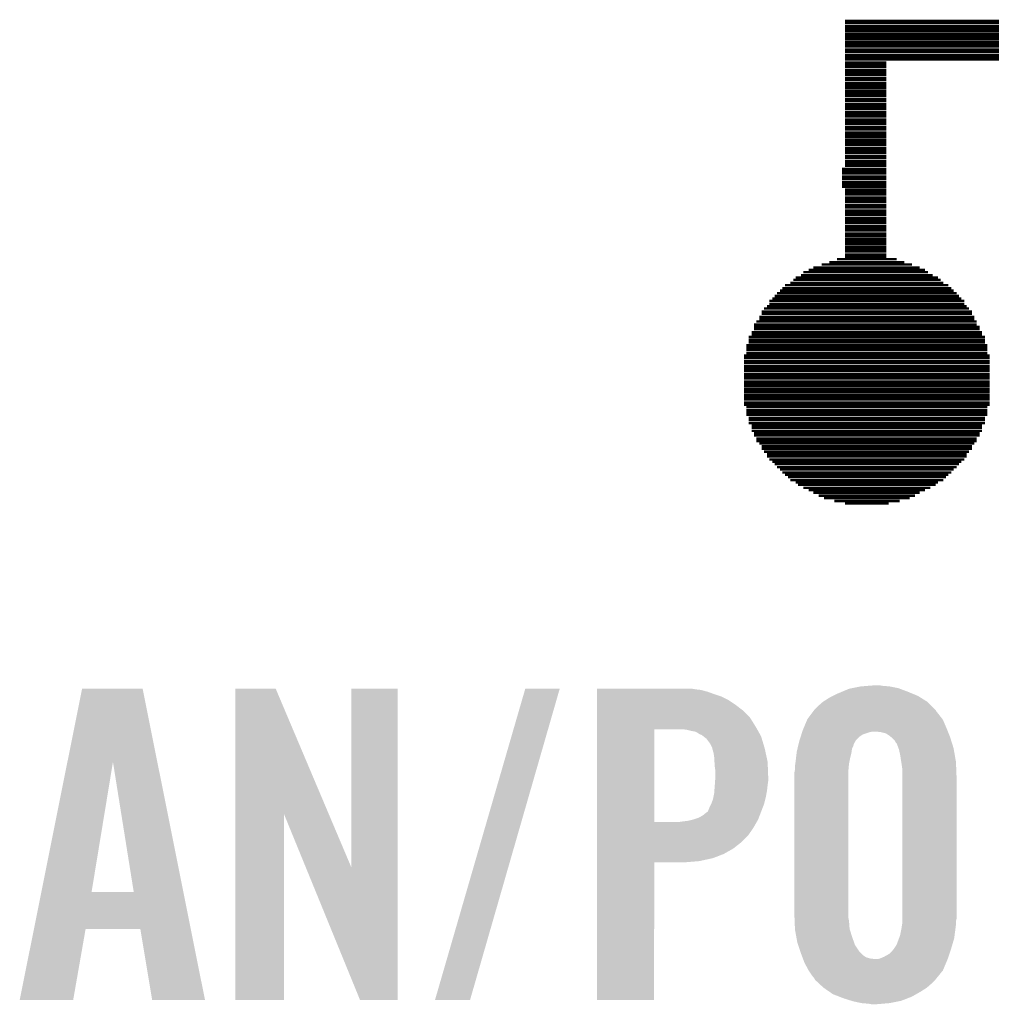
# Model space of a CAD drawing. Extents: x -9 to 122, y -9 to 65.
# Tile 271 of 308: x 91.82 to 95.98, y 28.24 to 32.45. Entities that reach past the tile are written whole.
import ezdxf

# ---------------------------------------------------------------- set-up
doc = ezdxf.new("R2010")
doc.units = 0
doc.layers.add('CLICKER_4_FOR_R7FA4M2A_V100_GTO', color=12, linetype='CONTINUOUS')

msp = doc.modelspace()

# ---------------------------------------------------------------- linework, layer by layer
at = {"layer": 'CLICKER_4_FOR_R7FA4M2A_V100_GTO', "const_width": 0.01016}
for points in [[(95.34906, 32.4485), (100.01758, 32.4485)], [(95.34906, 32.43834), (100.01758, 32.43834)], [(95.34906, 32.42564), (100.01758, 32.42564)], [(95.34906, 32.41548), (100.01758, 32.41548)], [(95.34906, 32.40532), (100.01758, 32.40532)], [(95.34906, 32.39262), (100.01758, 32.39262)], [(95.34906, 32.38246), (100.01758, 32.38246)], [(95.34906, 32.3723), (100.01758, 32.3723)], [(95.34906, 32.3596), (100.01758, 32.3596)], [(95.34906, 32.34944), (100.01758, 32.34944)], [(95.34906, 32.33928), (100.01758, 32.33928)], [(95.34906, 32.32658), (100.01758, 32.32658)], [(95.34906, 32.31642), (100.01758, 32.31642)], [(95.34906, 32.30372), (100.01758, 32.30372)], [(95.34906, 32.29356), (100.01758, 32.29356)], [(95.34906, 32.2834), (100.01758, 32.2834)], [(95.34906, 32.2707), (95.52686, 32.2707)], [(95.34906, 32.26054), (95.52686, 32.26054)], [(95.34906, 32.25038), (95.52686, 32.25038)], [(95.34906, 32.23768), (95.52686, 32.23768)], [(95.34906, 32.22752), (95.52686, 32.22752)], [(95.34906, 32.21736), (95.52686, 32.21736)], [(95.34906, 32.20466), (95.52686, 32.20466)], [(95.34906, 32.1945), (95.52686, 32.1945)], [(95.34906, 32.1818), (95.52686, 32.1818)], [(95.34906, 32.17164), (95.52686, 32.17164)], [(95.34906, 32.16148), (95.52686, 32.16148)], [(95.34906, 32.14878), (95.52686, 32.14878)], [(95.34906, 32.13862), (95.52686, 32.13862)], [(95.34906, 32.12846), (95.52686, 32.12846)], [(95.34906, 32.11576), (95.52686, 32.11576)], [(95.34906, 32.1056), (95.52686, 32.1056)], [(95.34906, 32.0929), (95.52686, 32.0929)], [(95.34906, 32.08274), (95.52686, 32.08274)], [(95.34906, 32.07258), (95.52686, 32.07258)], [(95.34906, 32.05988), (95.52686, 32.05988)], [(95.34906, 32.04972), (95.52686, 32.04972)], [(95.34906, 32.03956), (95.52686, 32.03956)], [(95.34906, 32.02686), (95.52686, 32.02686)], [(95.34906, 32.0167), (95.52686, 32.0167)], [(95.34906, 32.00654), (95.52686, 32.00654)], [(95.34906, 31.99384), (95.52686, 31.99384)], [(95.34906, 31.98368), (95.52686, 31.98368)], [(95.34906, 31.97098), (95.52686, 31.97098)], [(95.34906, 31.96082), (95.52686, 31.96082)], [(95.34906, 31.95066), (95.52686, 31.95066)], [(95.34906, 31.93796), (95.52686, 31.93796)], [(95.34906, 31.9278), (95.52686, 31.9278)], [(95.34906, 31.91764), (95.52686, 31.91764)], [(95.34906, 31.90494), (95.52686, 31.90494)], [(95.34906, 31.89478), (95.52686, 31.89478)], [(95.34906, 31.88462), (95.52686, 31.88462)], [(95.34906, 31.87192), (95.52686, 31.87192)], [(95.34906, 31.86176), (95.52686, 31.86176)], [(95.33636, 31.81604), (95.52686, 31.81604)], [(95.34906, 31.84906), (95.52686, 31.84906)], [(95.34906, 31.8389), (95.52686, 31.8389)], [(95.34906, 31.82874), (95.52686, 31.82874)], [(95.33636, 31.80588), (95.52686, 31.80588)], [(95.33636, 31.79572), (95.52686, 31.79572)], [(95.33636, 31.78302), (95.52686, 31.78302)], [(95.33636, 31.77286), (95.52686, 31.77286)], [(95.33636, 31.76016), (95.52686, 31.76016)], [(95.33636, 31.75), (95.52686, 31.75)], [(95.33636, 31.73984), (95.52686, 31.73984)], [(95.34906, 31.72714), (95.52686, 31.72714)], [(95.34906, 31.71698), (95.52686, 31.71698)], [(95.34906, 31.70682), (95.52686, 31.70682)], [(95.34906, 31.69412), (95.52686, 31.69412)], [(95.34906, 31.68396), (95.52686, 31.68396)], [(95.34906, 31.6738), (95.52686, 31.6738)], [(95.34906, 31.6611), (95.52686, 31.6611)], [(95.34906, 31.65094), (95.52686, 31.65094)], [(95.34906, 31.63824), (95.52686, 31.63824)], [(95.34906, 31.62808), (95.52686, 31.62808)], [(95.34906, 31.61792), (95.52686, 31.61792)], [(95.34906, 31.60522), (95.52686, 31.60522)], [(95.34906, 31.59506), (95.52686, 31.59506)], [(95.34906, 31.5849), (95.52686, 31.5849)], [(95.34906, 31.5722), (95.52686, 31.5722)], [(95.34906, 31.56204), (95.52686, 31.56204)], [(95.34906, 31.55188), (95.52686, 31.55188)], [(95.34906, 31.53918), (95.52686, 31.53918)], [(95.34906, 31.52902), (95.52686, 31.52902)], [(95.34906, 31.51632), (95.52686, 31.51632)], [(95.34906, 31.50616), (95.52686, 31.50616)], [(95.34906, 31.496), (95.52686, 31.496)], [(95.34906, 31.4833), (95.52686, 31.4833)], [(95.34906, 31.47314), (95.52686, 31.47314)], [(95.34906, 31.46298), (95.52686, 31.46298)], [(95.34906, 31.45028), (95.52686, 31.45028)], [(95.34906, 31.44012), (95.52686, 31.44012)], [(95.21444, 31.3944), (95.6691, 31.3944)], [(95.25, 31.4071), (95.63608, 31.4071)], [(95.28302, 31.41726), (95.60306, 31.41726)], [(95.31604, 31.42996), (95.57004, 31.42996)], [(95.13824, 31.35122), (95.74784, 31.35122)], [(95.1611, 31.36138), (95.72498, 31.36138)], [(95.17126, 31.37408), (95.70466, 31.37408)], [(95.19412, 31.38424), (95.69196, 31.38424)], [(95.09252, 31.3182), (95.79102, 31.3182)], [(95.11538, 31.32836), (95.7707, 31.32836)], [(95.12808, 31.34106), (95.758, 31.34106)], [(95.04934, 31.27248), (95.83674, 31.27248)], [(95.0595, 31.28518), (95.82658, 31.28518)], [(95.0722, 31.29534), (95.81388, 31.29534)], [(95.08236, 31.3055), (95.80372, 31.3055)], [(95.01632, 31.2293), (95.86976, 31.2293)], [(95.02648, 31.25216), (95.8596, 31.25216)], [(95.02648, 31.23946), (95.8596, 31.23946)], [(95.03918, 31.26232), (95.8469, 31.26232)], [(94.9833, 31.18358), (95.90278, 31.18358)], [(94.99346, 31.20644), (95.89262, 31.20644)], [(94.99346, 31.19628), (95.89262, 31.19628)], [(95.00362, 31.21914), (95.87992, 31.21914)], [(94.96044, 31.15056), (95.91294, 31.15056)], [(94.96044, 31.1404), (95.92564, 31.1404)], [(94.9706, 31.16326), (95.91294, 31.16326)], [(94.9833, 31.17342), (95.90278, 31.17342)], [(94.95028, 31.11754), (95.9358, 31.11754)], [(94.95028, 31.10738), (95.9358, 31.10738)], [(94.96044, 31.13024), (95.92564, 31.13024)], [(94.92742, 31.06166), (95.95866, 31.06166)], [(94.93758, 31.09722), (95.9485, 31.09722)], [(94.93758, 31.08452), (95.9485, 31.08452)], [(94.93758, 31.07436), (95.9485, 31.07436)], [(94.91726, 31.01848), (95.96882, 31.01848)], [(94.92742, 31.0515), (95.95866, 31.0515)], [(94.92742, 31.04134), (95.95866, 31.04134)], [(94.92742, 31.02864), (95.95866, 31.02864)], [(94.91726, 31.00832), (95.96882, 31.00832)], [(94.91726, 30.99562), (95.96882, 30.99562)], [(94.91726, 30.98546), (95.96882, 30.98546)], [(94.91726, 30.97276), (95.96882, 30.97276)], [(94.91726, 30.9626), (95.96882, 30.9626)], [(94.91726, 30.95244), (95.96882, 30.95244)], [(94.91726, 30.93974), (95.96882, 30.93974)], [(94.91726, 30.92958), (95.96882, 30.92958)], [(94.91726, 30.91942), (95.96882, 30.91942)], [(94.91726, 30.90672), (95.96882, 30.90672)], [(94.91726, 30.89656), (95.96882, 30.89656)], [(94.91726, 30.8864), (95.96882, 30.8864)], [(94.91726, 30.8737), (95.96882, 30.8737)], [(94.91726, 30.86354), (95.96882, 30.86354)], [(94.91726, 30.85084), (95.96882, 30.85084)], [(94.91726, 30.84068), (95.96882, 30.84068)], [(94.91726, 30.83052), (95.96882, 30.83052)], [(94.91726, 30.81782), (95.96882, 30.81782)], [(94.91726, 30.80766), (95.96882, 30.80766)], [(94.92742, 30.7975), (95.95866, 30.7975)], [(94.92742, 30.7848), (95.95866, 30.7848)], [(94.92742, 30.77464), (95.95866, 30.77464)], [(94.92742, 30.76448), (95.95866, 30.76448)], [(94.93758, 30.75178), (95.9485, 30.75178)], [(94.93758, 30.74162), (95.9485, 30.74162)], [(94.93758, 30.72892), (95.9485, 30.72892)], [(94.95028, 30.71876), (95.9358, 30.71876)], [(94.95028, 30.7086), (95.9358, 30.7086)], [(94.95028, 30.6959), (95.9358, 30.6959)], [(94.96044, 30.68574), (95.92564, 30.68574)], [(94.96044, 30.67558), (95.92564, 30.67558)], [(94.9706, 30.66288), (95.91294, 30.66288)], [(94.9706, 30.65272), (95.91294, 30.65272)], [(94.9833, 30.64256), (95.90278, 30.64256)], [(94.99346, 30.62986), (95.89262, 30.62986)], [(94.99346, 30.6197), (95.89262, 30.6197)], [(95.00362, 30.607), (95.87992, 30.607)], [(95.01632, 30.59684), (95.86976, 30.59684)], [(95.01632, 30.58668), (95.86976, 30.58668)], [(95.02648, 30.57398), (95.8596, 30.57398)], [(95.03918, 30.56382), (95.8469, 30.56382)], [(95.04934, 30.55366), (95.83674, 30.55366)], [(95.0595, 30.54096), (95.82658, 30.54096)], [(95.0722, 30.5308), (95.81388, 30.5308)], [(95.08236, 30.5181), (95.80372, 30.5181)], [(95.09252, 30.50794), (95.79102, 30.50794)], [(95.10522, 30.49778), (95.78086, 30.49778)], [(95.11538, 30.48508), (95.7707, 30.48508)], [(95.13824, 30.47492), (95.74784, 30.47492)], [(95.1484, 30.46476), (95.73768, 30.46476)], [(95.17126, 30.45206), (95.71482, 30.45206)], [(95.19412, 30.4419), (95.69196, 30.4419)], [(95.21444, 30.43174), (95.6691, 30.43174)], [(95.2373, 30.41904), (95.64878, 30.41904)], [(95.26016, 30.40888), (95.62592, 30.40888)], [(95.30334, 30.39618), (95.58274, 30.39618)], [(95.34906, 30.38602), (95.53702, 30.38602)]]:
    msp.add_lwpolyline(points, dxfattribs=at)
at = {"layer": 'CLICKER_4_FOR_R7FA4M2A_V100_GTO'}
for points in [[(92.025082, 29.280988), (92.087714, 29.593522), (92.409404, 29.280988), (92.346784, 29.593522)], [(92.087714, 29.593522), (92.087718, 29.59354), (92.346784, 29.593522), (92.087718, 29.59354)], [(92.743032, 29.057488), (92.74304, 29.593526), (93.142702, 29.057488), (92.915744, 29.593526)], [(92.74304, 29.593526), (92.743042, 29.59354), (92.915744, 29.593526), (92.743042, 29.59354)], [(93.23832, 28.831648), (93.23834, 29.593518), (93.436426, 28.831648), (93.43644, 29.593518)], [(93.23834, 29.593518), (93.238342, 29.59354), (93.43644, 29.593518), (93.238342, 29.59354)], [(93.596466, 28.262608), (93.982548, 29.593512), (93.74631, 28.262608), (94.129854, 29.593512)], [(93.982548, 29.593512), (93.982558, 29.59354), (94.129854, 29.593512), (93.982558, 29.59354)], [(94.2899, 29.591), (94.289902, 29.59354), (94.711518, 29.591), (94.696282, 29.59354)], [(94.2899, 29.58846), (94.2899, 29.591), (94.734382, 29.58846), (94.711518, 29.591)], [(94.2899, 29.58084), (94.2899, 29.58846), (94.76232, 29.58084), (94.734382, 29.58846)], [(95.336678, 29.58084), (95.366842, 29.59354), (95.6183, 29.58084), (95.584432, 29.59354)], [(95.366842, 29.59354), (95.37953, 29.596078), (95.584432, 29.59354), (95.577662, 29.596078)], [(95.37953, 29.596078), (95.41764, 29.6037), (95.577662, 29.596078), (95.539562, 29.6037)], [(95.41764, 29.6037), (95.449388, 29.60624), (95.539562, 29.6037), (95.50908, 29.60624)], [(95.449388, 29.60624), (95.481138, 29.60878), (95.50908, 29.60624), (95.496382, 29.60878)], [(94.2899, 29.57068), (94.2899, 29.58084), (94.79026, 29.57068), (94.76232, 29.58084)], [(94.2899, 29.56052), (94.2899, 29.57068), (94.82074, 29.56052), (94.79026, 29.57068)], [(94.2899, 29.545278), (94.2899, 29.56052), (94.851222, 29.545278), (94.82074, 29.56052)], [(95.255082, 29.53766), (95.283022, 29.55544), (95.70212, 29.53766), (95.67367, 29.55544)], [(95.283022, 29.55544), (95.298256, 29.563058), (95.67367, 29.55544), (95.66148, 29.563058)], [(95.298256, 29.563058), (95.31858, 29.57322), (95.66148, 29.563058), (95.636804, 29.57322)], [(95.31858, 29.57322), (95.336678, 29.58084), (95.636804, 29.57322), (95.6183, 29.58084)], [(94.2899, 29.52496), (94.2899, 29.545278), (94.8817, 29.52496), (94.851222, 29.545278)], [(94.2899, 29.499558), (94.2899, 29.52496), (94.91472, 29.499558), (94.8817, 29.52496)], [(95.217614, 29.502096), (95.219522, 29.50464), (95.737682, 29.502096), (95.73514, 29.50464)], [(95.219522, 29.50464), (95.23476, 29.51988), (95.73514, 29.50464), (95.7199, 29.51988)], [(95.23476, 29.51988), (95.255078, 29.537658), (95.7199, 29.51988), (95.702122, 29.537658)], [(95.255078, 29.537658), (95.255082, 29.53766), (95.702122, 29.537658), (95.70212, 29.53766)], [(94.289898, 29.471618), (94.2899, 29.499558), (94.94266, 29.471618), (94.91472, 29.499558)], [(94.289898, 29.43098), (94.289898, 29.471618), (94.968058, 29.43098), (94.94266, 29.471618)], [(95.18797, 29.461458), (95.189042, 29.464), (95.76816, 29.461458), (95.766184, 29.464)], [(95.189042, 29.464), (95.204282, 29.48432), (95.766184, 29.464), (95.75038, 29.48432)], [(95.204282, 29.48432), (95.213806, 29.49702), (95.75038, 29.48432), (95.74022, 29.49702)], [(95.213806, 29.49702), (95.217614, 29.502096), (95.74022, 29.49702), (95.737682, 29.502096)], [(94.289892, 29.024602), (94.289898, 29.42082), (94.53372, 29.024602), (94.533742, 29.42082)], [(94.289898, 29.42082), (94.289898, 29.43098), (94.973774, 29.42082), (94.968058, 29.43098)], [(94.67342, 29.41828), (94.653098, 29.42082), (94.975204, 29.41828), (94.973774, 29.42082)], [(95.168718, 29.41574), (95.172996, 29.4259), (95.787466, 29.41574), (95.7834, 29.4259)], [(95.172996, 29.4259), (95.18797, 29.461458), (95.7834, 29.4259), (95.76816, 29.461458)], [(94.69374, 29.4132), (94.67342, 29.41828), (94.978062, 29.4132), (94.975204, 29.41828)], [(94.708982, 29.410658), (94.69374, 29.4132), (94.979492, 29.410658), (94.978062, 29.4132)], [(94.719142, 29.405578), (94.708982, 29.410658), (94.98235, 29.405578), (94.979492, 29.410658)], [(94.726762, 29.4005), (94.719142, 29.405578), (94.985206, 29.4005), (94.98235, 29.405578)], [(94.731844, 29.39796), (94.726762, 29.4005), (94.986636, 29.39796), (94.985206, 29.4005)], [(94.734386, 29.397956), (94.731844, 29.39796), (94.986638, 29.397956), (94.986636, 29.39796)], [(94.74418, 29.390338), (94.734386, 29.397956), (94.990922, 29.390338), (94.986638, 29.397956)], [(94.757242, 29.380178), (94.74418, 29.390338), (94.99397, 29.380178), (94.990922, 29.390338)], [(94.77248, 29.359858), (94.757242, 29.380178), (95.000066, 29.359858), (94.99397, 29.380178)], [(95.155886, 29.3751), (95.159896, 29.3878), (95.397322, 29.3751), (95.41002, 29.3878)], [(95.159896, 29.3878), (95.163104, 29.39796), (95.41002, 29.3878), (95.42526, 29.39796)], [(95.163104, 29.39796), (95.166312, 29.40812), (95.42526, 29.39796), (95.455742, 29.40812)], [(95.166312, 29.40812), (95.167114, 29.41066), (95.455742, 29.40812), (95.468442, 29.41066)], [(95.167114, 29.41066), (95.168718, 29.41574), (95.789498, 29.41066), (95.787466, 29.41574)], [(95.504, 29.40812), (95.481138, 29.41066), (95.790514, 29.40812), (95.789498, 29.41066)], [(95.524324, 29.403038), (95.504, 29.40812), (95.792546, 29.403038), (95.790514, 29.40812)], [(95.53956, 29.39288), (95.524324, 29.403038), (95.79661, 29.39288), (95.792546, 29.403038)], [(95.545908, 29.387802), (95.53956, 29.39288), (95.79864, 29.387802), (95.79661, 29.39288)], [(95.55226, 29.38272), (95.545908, 29.387802), (95.800246, 29.38272), (95.79864, 29.387802)], [(95.562422, 29.372556), (95.55226, 29.38272), (95.803456, 29.372556), (95.800246, 29.38272)], [(94.78264, 29.33954), (94.77248, 29.359858), (95.00616, 29.33954), (95.000066, 29.359858)], [(94.78264, 29.339536), (94.78264, 29.33954), (95.006162, 29.339536), (95.00616, 29.33954)], [(94.78264, 29.336996), (94.78264, 29.339536), (95.006714, 29.336996), (95.006162, 29.339536)], [(94.78772, 29.319218), (94.78264, 29.336996), (95.010578, 29.319218), (95.006714, 29.336996)], [(95.14332, 29.3243), (95.146308, 29.337002), (95.377724, 29.3243), (95.379542, 29.337002)], [(95.146308, 29.337002), (95.148698, 29.347162), (95.379542, 29.337002), (95.38462, 29.347162)], [(95.148698, 29.347162), (95.150492, 29.354784), (95.38462, 29.347162), (95.38716, 29.354784)], [(95.150492, 29.354784), (95.15109, 29.357324), (95.38716, 29.354784), (95.387162, 29.357324)], [(95.15109, 29.357324), (95.15348, 29.367478), (95.387162, 29.357324), (95.392964, 29.367478)], [(95.15348, 29.367478), (95.155886, 29.3751), (95.392964, 29.367478), (95.397322, 29.3751)], [(95.567502, 29.3624), (95.562422, 29.372556), (95.806662, 29.3624), (95.803456, 29.372556)], [(95.57258, 29.357314), (95.567502, 29.3624), (95.808268, 29.357314), (95.806662, 29.3624)], [(95.572582, 29.354776), (95.57258, 29.357314), (95.80907, 29.354776), (95.808268, 29.357314)], [(95.578296, 29.33954), (95.572582, 29.354776), (95.81388, 29.33954), (95.80907, 29.354776)], [(95.5802, 29.334458), (95.578296, 29.33954), (95.814764, 29.334458), (95.81388, 29.33954)], [(94.79026, 29.30144), (94.78772, 29.319218), (95.014444, 29.30144), (95.010578, 29.319218)], [(94.791532, 29.281118), (94.79026, 29.30144), (95.01886, 29.281118), (95.014444, 29.30144)], [(95.13824, 29.28112), (95.14033, 29.2989), (95.368362, 29.28112), (95.37192, 29.2989)], [(95.14033, 29.2989), (95.142722, 29.319222), (95.37192, 29.2989), (95.377, 29.319222)], [(95.142722, 29.319222), (95.14332, 29.3243), (95.377, 29.319222), (95.377724, 29.3243)], [(95.58528, 29.3116), (95.5802, 29.334458), (95.81874, 29.3116), (95.814764, 29.334458)], [(95.590094, 29.281118), (95.58528, 29.3116), (95.82404, 29.281118), (95.81874, 29.3116)], [(91.913642, 28.724886), (92.025082, 29.280988), (92.128344, 28.724886), (92.219762, 29.280988)], [(92.308654, 28.72486), (92.219762, 29.280988), (92.520832, 28.72486), (92.409404, 29.280988)], [(94.7928, 29.2608), (94.791532, 29.281118), (95.019642, 29.2608), (95.01886, 29.281118)], [(94.79534, 29.243018), (94.7928, 29.2608), (95.020326, 29.243018), (95.019642, 29.2608)], [(95.1357, 29.26334), (95.13715, 29.273502), (95.365916, 29.26334), (95.36684, 29.273502)], [(95.1357, 29.248102), (95.1357, 29.26334), (95.36453, 29.248102), (95.365916, 29.26334)], [(95.13715, 29.273502), (95.13824, 29.28112), (95.36684, 29.273502), (95.368362, 29.28112)], [(95.5929, 29.26334), (95.590094, 29.281118), (95.824752, 29.26334), (95.82404, 29.281118)], [(95.59544, 29.245558), (95.5929, 29.26334), (95.825464, 29.245558), (95.824752, 29.26334)], [(94.79425, 29.19984), (94.79534, 29.21508), (95.0214, 29.19984), (95.0214, 29.21508)], [(94.79534, 29.21508), (94.79534, 29.243018), (95.0214, 29.21508), (95.020326, 29.243018)], [(95.13316, 29.235402), (95.13519, 29.24556), (95.3643, 29.235402), (95.3643, 29.24556)], [(95.13316, 28.62834), (95.13316, 29.235402), (95.3643, 28.62834), (95.3643, 29.235402)], [(95.13519, 29.24556), (95.1357, 29.248102), (95.3643, 29.24556), (95.36453, 29.248102)], [(95.59544, 29.21762), (95.59544, 29.245558), (95.82658, 29.21762), (95.825464, 29.245558)], [(95.59544, 28.610558), (95.59544, 29.21762), (95.82658, 28.610558), (95.82658, 29.21762)], [(94.791236, 29.1592), (94.7928, 29.17952), (95.01632, 29.1592), (95.018576, 29.17952)], [(94.7928, 29.17952), (94.79298, 29.18206), (95.018576, 29.17952), (95.01886, 29.18206)], [(94.79298, 29.18206), (94.79425, 29.19984), (95.01886, 29.18206), (95.0214, 29.19984)], [(94.785178, 29.121098), (94.78721, 29.13126), (95.008698, 29.121098), (95.01124, 29.13126)], [(94.78721, 29.13126), (94.79026, 29.146498), (95.01124, 29.13126), (95.01401, 29.146498)], [(94.79026, 29.146498), (94.791236, 29.1592), (95.01401, 29.146498), (95.01632, 29.1592)], [(94.76486, 29.07284), (94.76994, 29.08554), (94.992872, 29.07284), (94.997756, 29.08554)], [(94.76994, 29.08554), (94.777558, 29.100778), (94.997756, 29.08554), (95.003618, 29.100778)], [(94.777558, 29.100778), (94.77756, 29.10078), (95.003618, 29.100778), (95.003618, 29.10078)], [(94.77756, 29.10078), (94.785178, 29.121098), (95.003618, 29.10078), (95.008698, 29.121098)], [(92.74302, 28.262602), (92.743032, 29.057488), (92.951278, 28.262602), (92.9513, 29.057488)], [(93.04367, 28.831648), (92.9513, 29.057488), (93.23832, 28.831648), (93.142702, 29.057488)], [(94.70136, 29.034742), (94.724218, 29.04236), (94.97822, 29.034742), (94.98115, 29.04236)], [(94.724218, 29.04236), (94.741998, 29.052518), (94.98115, 29.04236), (94.985056, 29.052518)], [(94.741998, 29.052518), (94.757242, 29.06522), (94.985056, 29.052518), (94.989942, 29.06522)], [(94.757242, 29.06522), (94.762314, 29.067758), (94.989942, 29.06522), (94.990918, 29.067758)], [(94.762314, 29.067758), (94.76486, 29.07284), (94.990918, 29.067758), (94.992872, 29.07284)], [(94.28989, 28.966158), (94.289892, 28.99918), (94.935038, 28.966158), (94.957902, 28.99918)], [(94.289892, 29.02458), (94.289892, 29.024602), (94.642938, 29.02458), (94.53372, 29.024602)], [(94.289892, 28.99918), (94.289892, 29.02458), (94.957902, 28.99918), (94.972414, 29.02458)], [(94.642938, 29.02458), (94.66072, 29.02712), (94.972414, 29.02458), (94.973866, 29.02712)], [(94.66072, 29.02712), (94.681038, 29.02966), (94.973866, 29.02712), (94.975318, 29.02966)], [(94.681038, 29.02966), (94.701344, 29.034738), (94.975318, 29.02966), (94.97822, 29.034738)], [(94.701344, 29.034738), (94.70136, 29.034742), (94.97822, 29.034738), (94.97822, 29.034742)], [(94.28989, 28.938218), (94.28989, 28.966158), (94.907098, 28.938218), (94.935038, 28.966158)], [(94.28989, 28.910278), (94.28989, 28.938218), (94.871538, 28.910278), (94.907098, 28.938218)], [(94.28989, 28.88742), (94.28989, 28.910278), (94.8309, 28.88742), (94.871538, 28.910278)], [(94.28989, 28.86964), (94.28989, 28.88742), (94.785178, 28.86964), (94.8309, 28.88742)], [(93.276416, 28.262594), (93.04367, 28.831648), (93.436418, 28.262594), (93.436426, 28.831648)], [(94.28988, 28.262602), (94.289888, 28.851838), (94.533698, 28.262602), (94.53372, 28.851838)], [(94.289888, 28.85694), (94.28989, 28.86964), (94.72676, 28.85694), (94.785178, 28.86964)], [(94.289888, 28.85186), (94.289888, 28.85694), (94.665802, 28.85186), (94.72676, 28.85694)], [(94.289888, 28.851838), (94.289888, 28.85186), (94.53372, 28.851838), (94.665802, 28.85186)], [(91.882078, 28.56738), (91.913636, 28.72486), (92.552384, 28.56738), (92.520832, 28.72486)], [(91.913636, 28.72486), (91.913642, 28.724886), (92.308654, 28.72486), (92.128344, 28.724886)], [(95.13377, 28.613102), (95.13316, 28.62834), (95.3643, 28.613102), (95.3643, 28.62834)], [(95.134278, 28.600402), (95.13377, 28.613102), (95.36684, 28.600402), (95.3643, 28.613102)], [(95.1356, 28.567382), (95.134278, 28.600402), (95.36938, 28.567382), (95.36684, 28.600402)], [(95.59036, 28.56484), (95.593486, 28.58516), (95.8215, 28.56484), (95.82404, 28.58516)], [(95.593486, 28.58516), (95.59544, 28.597858), (95.82404, 28.58516), (95.82404, 28.597858)], [(95.59544, 28.600398), (95.59544, 28.610558), (95.82404, 28.600398), (95.82658, 28.610558)], [(95.59544, 28.597858), (95.59544, 28.600398), (95.82404, 28.597858), (95.82404, 28.600398)], [(91.821004, 28.262606), (91.882074, 28.567362), (92.049586, 28.262606), (92.102936, 28.567362)], [(91.882074, 28.567362), (91.882078, 28.56738), (92.102936, 28.567362), (92.336602, 28.56738)], [(92.387416, 28.262598), (92.336602, 28.56738), (92.613452, 28.262598), (92.552384, 28.56738)], [(95.1357, 28.564842), (95.1356, 28.567382), (95.370162, 28.564842), (95.36938, 28.567382)], [(95.141242, 28.53436), (95.1357, 28.564842), (95.37954, 28.53436), (95.370162, 28.564842)], [(95.580514, 28.526738), (95.585278, 28.539438), (95.81642, 28.526738), (95.818112, 28.539438)], [(95.585278, 28.539438), (95.59036, 28.56484), (95.818112, 28.539438), (95.8215, 28.56484)], [(95.14586, 28.50896), (95.141242, 28.53436), (95.388612, 28.50896), (95.37954, 28.53436)], [(95.149246, 28.498802), (95.14586, 28.50896), (95.39224, 28.498802), (95.388612, 28.50896)], [(95.159408, 28.46832), (95.149246, 28.498802), (95.41256, 28.46832), (95.39224, 28.498802)], [(95.55988, 28.48356), (95.570038, 28.498798), (95.80372, 28.48356), (95.8082, 28.498798)], [(95.570038, 28.498798), (95.580514, 28.526738), (95.8082, 28.498798), (95.81642, 28.526738)], [(95.1611, 28.46324), (95.159408, 28.46832), (95.41764, 28.46324), (95.41256, 28.46832)], [(95.163958, 28.455622), (95.1611, 28.46324), (95.425258, 28.455622), (95.41764, 28.46324)], [(95.167768, 28.445462), (95.163958, 28.455622), (95.440496, 28.445462), (95.425258, 28.455622)], [(95.5167, 28.448), (95.539558, 28.460698), (95.791866, 28.448), (95.796098, 28.460698)], [(95.539558, 28.460698), (95.54972, 28.47086), (95.796098, 28.460698), (95.799486, 28.47086)], [(95.54972, 28.47086), (95.55988, 28.48356), (95.799486, 28.47086), (95.80372, 28.48356)], [(95.169674, 28.44038), (95.167768, 28.445462), (95.458278, 28.44038), (95.440496, 28.445462)], [(95.170626, 28.43784), (95.169674, 28.44038), (95.48114, 28.43784), (95.458278, 28.44038)], [(95.17634, 28.4226), (95.170626, 28.43784), (95.78206, 28.4226), (95.788478, 28.43784)], [(95.194122, 28.38958), (95.17634, 28.4226), (95.768158, 28.38958), (95.78206, 28.4226)], [(95.486218, 28.43784), (95.486228, 28.437842), (95.788478, 28.43784), (95.78848, 28.437842)], [(95.486228, 28.437842), (95.498918, 28.44038), (95.78848, 28.437842), (95.789326, 28.44038)], [(95.498918, 28.44038), (95.5167, 28.448), (95.789326, 28.44038), (95.791866, 28.448)], [(95.194122, 28.389578), (95.194122, 28.38958), (95.768156, 28.389578), (95.768158, 28.38958)], [(95.20936, 28.36672), (95.194122, 28.389578), (95.749584, 28.36672), (95.768156, 28.389578)], [(95.21952, 28.35402), (95.20936, 28.36672), (95.739266, 28.35402), (95.749584, 28.36672)], [(95.222058, 28.348944), (95.21952, 28.35402), (95.735142, 28.348944), (95.739266, 28.35402)], [(95.222064, 28.34894), (95.222058, 28.348944), (95.73514, 28.34894), (95.735142, 28.348944)], [(95.238474, 28.3337), (95.222064, 28.34894), (95.7199, 28.3337), (95.73514, 28.34894)], [(95.257618, 28.315922), (95.238474, 28.3337), (95.69958, 28.315922), (95.7199, 28.3337)], [(95.257622, 28.31592), (95.257618, 28.315922), (95.699578, 28.31592), (95.69958, 28.315922)], [(95.28348, 28.298142), (95.257622, 28.31592), (95.67164, 28.298142), (95.699578, 28.31592)], [(95.298258, 28.287982), (95.28348, 28.298142), (95.65386, 28.287982), (95.67164, 28.298142)], [(95.324386, 28.27782), (95.298258, 28.287982), (95.63608, 28.27782), (95.65386, 28.287982)], [(92.049582, 28.26258), (91.821004, 28.262606), (92.049582, 28.26258), (92.049586, 28.262606)], [(92.613454, 28.26258), (92.613452, 28.262598), (92.613454, 28.26258), (92.387416, 28.262598)], [(92.951278, 28.26258), (92.74302, 28.262602), (92.951278, 28.26258), (92.951278, 28.262602)], [(93.436418, 28.26258), (93.276416, 28.262594), (93.436418, 28.26258), (93.436418, 28.262594)], [(93.746302, 28.26258), (93.596466, 28.262608), (93.746302, 28.26258), (93.74631, 28.262608)], [(94.533698, 28.26258), (94.28988, 28.262602), (94.533698, 28.26258), (94.533698, 28.262602)], [(95.34398, 28.270198), (95.324386, 28.27782), (95.616478, 28.270198), (95.63608, 28.27782)], [(95.376494, 28.26004), (95.34398, 28.270198), (95.590358, 28.26004), (95.616478, 28.270198)], [(95.384622, 28.2575), (95.376494, 28.26004), (95.577658, 28.2575), (95.590358, 28.26004)], [(95.420178, 28.24988), (95.384622, 28.2575), (95.53956, 28.24988), (95.577658, 28.2575)], [(95.45066, 28.24734), (95.420178, 28.24988), (95.51035, 28.24734), (95.53956, 28.24988)], [(95.463358, 28.2448), (95.45066, 28.24734), (95.481142, 28.2448), (95.51035, 28.24734)]]:
    msp.add_solid(points, dxfattribs=at)

doc.saveas('drawing.dxf')
